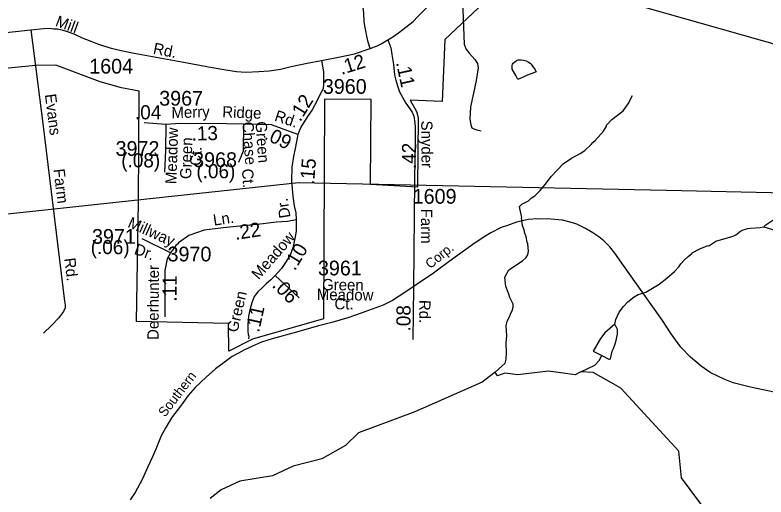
# Model space of a CAD drawing. Extents: x 1547597 to 1699558, y 810033 to 920809.
# Drawn here: x 1587192 to 1593559, y 909699 to 913787 of the extents above; entities that cross this region are included whole.
import ezdxf

# ---------------------------------------------------------------- set-up
doc = ezdxf.new("R2010")
doc.units = 0
for name, color, linetype in [('Exist Boundary Political City Limit New', 7, 'Continuous'), ('Exist Hydrographic Creek Single Shore', 7, 'Continuous'), ('Exist Hydrographic Misc Water Feature', 7, 'Continuous'), ('Exist Railroad Mainline', 7, 'Continuous'), ('Exist Railroad Mainline Label', 7, 'Continuous'), ('Exist Road Non-System Type 51', 7, 'Continuous'), ('Exist Road Non-System Type 51 Label', 7, 'Continuous'), ('Exist Road Secondary Mileage Hundredths English Label', 7, 'Continuous'), ('Exist Road Secondary Type 51 Attributed', 7, 'Continuous'), ('Exist Road Secondary Type 51 Label', 7, 'Continuous'), ('Exist Road Secondary Type 51 Number Label', 7, 'Continuous'), ('Exist Utilities Electrical Transmission Line', 7, 'Continuous'), ('Map Preparation Boundary City Limit Buffer Line', 7, 'Continuous')]:
    doc.layers.add(name, color=color, linetype=linetype)

msp = doc.modelspace()

# ---------------------------------------------------------------- linework, layer by layer
at = {"layer": 'Exist Boundary Political City Limit New'}
for points in [[(1591217.2, 913941), (1590834.6, 913580.2), (1590814.5, 913053.6), (1590542.4, 913064.2), (1590596.6, 912969.3), (1590608.5, 912919.1), (1590605.5, 912327.9), (1590205.4, 912350.1), (1590211, 913072), (1589817, 913075), (1589807.4, 911210.6), (1589205, 911039), (1589003.7, 910936), (1589002, 911171.8), (1588221.5, 911187.5), (1588238, 912203), (1588243, 913140.7), (1588095.8, 913168.5), (1587913.6, 913220.2), (1587538.7, 913361.6), (1587366.7, 913360.5), (1586704.1, 913294.8)], [(1593697.7, 913521.5), (1592193.1, 913949.2)]]:
    msp.add_lwpolyline(points, dxfattribs=at)
at = {"layer": 'Exist Hydrographic Creek Single Shore'}
msp.add_lwpolyline([(1593070.6, 909552.3), (1592841.6, 909862.2), (1592819.6, 910089.1), (1592327.5, 910621.1), (1592269.6, 910655.2), (1592092.8, 910756.4), (1591988.7, 910759.7), (1591941.5, 910736.2), (1591716.2, 910766.5), (1591453.6, 910734.1), (1591343.8, 910748.9), (1591281.5, 910727.6), (1591263.7, 910757.9), (1591151.5, 910674.1), (1590581.5, 910420.3), (1590103.5, 910242.8), (1589994.6, 910136.7), (1589792.6, 910022.6), (1589549.6, 909961.9), (1589373.6, 909880.1), (1589097.6, 909833.1), (1588938.5, 909760.9), (1588845.6, 909687.3)], dxfattribs=at)
at = {"layer": 'Exist Hydrographic Misc Water Feature'}
for points in [[(1591609.4, 913306.8), (1591537.4, 913276.3), (1591455, 913239.4), (1591438.3, 913273.3), (1591408.1, 913328.1), (1591406.8, 913337.2), (1591408.1, 913359.7), (1591409.8, 913369.5), (1591415.9, 913378.7), (1591428.7, 913390.8), (1591443.4, 913401.4), (1591458.2, 913406.1), (1591473.1, 913407.6), (1591483.2, 913407.7), (1591501.9, 913404.5), (1591526.6, 913397.8), (1591544.3, 913388.3), (1591559.3, 913378.6), (1591566.9, 913371), (1591580.5, 913353.2), (1591600.4, 913323.4), (1591609.4, 913306.8)], [(1592181.8, 912801.7), (1592206.8, 912845.3), (1592206.2, 912853.4), (1592251.6, 912901.2), (1592348.4, 912974.1), (1592389.7, 913033.2), (1592427.3, 913104.3)], [(1591263.7, 910757.9), (1591346.8, 910835.6), (1591357.1, 910867.5), (1591359.4, 910924.7), (1591354.8, 911007.5), (1591361.1, 911065.5), (1591356.6, 911151.5), (1591365, 911191.4), (1591389.6, 911239.1), (1591389.7, 911247), (1591406.1, 911278.8), (1591414.6, 911310.7), (1591414.8, 911334.8), (1591387.5, 911391.1), (1591379.8, 911419.2), (1591352.6, 911483.6), (1591345.6, 911563.7), (1591377.9, 911627.2), (1591495.2, 911703.7), (1591525.6, 911729.3), (1591539.8, 911753.1), (1591546.3, 911785.1), (1591541, 911845.2), (1591533.2, 911861.3), (1591525.7, 911905.4), (1591510.2, 911945.6), (1591510.3, 911953.6), (1591495.2, 912001.7), (1591486, 912065.8), (1591487.8, 912069.8), (1591471.3, 912146.5), (1591472.7, 912150), (1591470.3, 912163.1), (1591488.4, 912183.4), (1591545, 912210.1), (1591571.7, 912236.7), (1591598, 912254.5), (1591644.5, 912299.8), (1591697.3, 912363.1), (1591737.9, 912418.6), (1591840.1, 912524.9), (1591909.9, 912572.4), (1591982.3, 912611.5), (1592022.6, 912638.9), (1592077.3, 912690.3), (1592089.5, 912706.1), (1592113.7, 912725.8), (1592181.8, 912801.7)], [(1593540.9, 911991.4), (1593557.1, 912009.1), (1593702.2, 912103.3), (1593724.5, 912121), (1593748.8, 912144.7), (1593805.6, 912211.9), (1593850.2, 912255.4), (1593947.9, 912398.1), (1593996.6, 912457.5), (1593998.7, 912465.5), (1594051.4, 912528.8), (1594059.6, 912544.7), (1594110.4, 912608.1), (1594193.1, 912772.5)], [(1592276.4, 911166.6), (1592285.3, 911203.6), (1592314, 911267.1), (1592350.6, 911314.7), (1592387.1, 911354.2), (1592441.7, 911397.6), (1592473.8, 911417.1), (1592540.1, 911436.3), (1592654.3, 911503.8), (1592717.6, 911554), (1592782.2, 911613.2), (1592820.7, 911652.6), (1592837, 911676.4), (1592865.4, 911708.1), (1592897.8, 911739.7), (1592930.1, 911763.3), (1592934.2, 911771.2), (1592992.5, 911802.4), (1593067, 911831.2), (1593072.9, 911829.4), (1593133.4, 911868.7), (1593261.9, 911905), (1593286, 911914.7), (1593302.1, 911922.5), (1593342.4, 911954), (1593366.5, 911965.7), (1593404.7, 911977.1), (1593428.8, 911980.8), (1593510.8, 911983.8), (1593540.9, 911991.4)], [(1593540.9, 911991.4), (1593670.5, 911951.3), (1593718.2, 911937), (1593734.2, 911936.8), (1593814, 911915.8), (1593854.2, 911927.3), (1593886.4, 911942.9), (1593918.3, 911946.5), (1593926.4, 911950.4), (1593942.4, 911950.2), (1593990.2, 911935.6), (1593998.3, 911937.5), (1594090, 911911.9), (1594249.8, 911894.2), (1594293.5, 911896.8), (1594301.8, 911893.6), (1594413.7, 911894.1), (1594533.6, 911882.6), (1594603.8, 911881.7)], [(1592276.4, 911166.6), (1592191.9, 911090.7), (1592155.3, 911043.2), (1592093.3, 910936.1), (1592167, 910899.2)], [(1592167, 910899.2), (1592225.2, 910868.3), (1592233.2, 910868.2), (1592239.3, 910872.1), (1592254, 910936), (1592266.3, 910959.8), (1592278.7, 910999.7), (1592286.9, 911015.5), (1592299.8, 911079.3), (1592300.3, 911119.3), (1592276.4, 911166.6)], [(1591988.7, 910759.7), (1592108.5, 910817.8), (1592143.1, 910857.3), (1592167, 910899.2)]]:
    msp.add_lwpolyline(points, dxfattribs=at)
at = {"layer": 'Exist Railroad Mainline'}
for points in [[(1592676.8, 911206.1), (1592510.3, 911438.2), (1592351.3, 911662.6), (1592276.8, 911767.8), (1592233.6, 911820.5), (1592184.4, 911871.1), (1592142.7, 911905.8), (1592091.2, 911940.6), (1592027.9, 911975.5), (1591954.4, 912012.7), (1591898.5, 912029.4), (1591832.8, 912046.3), (1591734.7, 912055.7), (1591624.7, 912057.4), (1591542.5, 912052.6), (1591444.2, 912030), (1591367.8, 912003.1), (1591313.6, 911985.8), (1591224.9, 911939.2), (1591162.2, 911900), (1591073.4, 911841.2), (1590873.1, 911696), (1590739.7, 911598), (1590593.5, 911498.8), (1590504.3, 911438.8), (1590392.5, 911365.7), (1590313.9, 911326.8), (1590221, 911293.3), (1590126.4, 911258.6), (1590013.7, 911218.3), (1589877.3, 911180.2), (1589764.8, 911149.9), (1589577.8, 911098.4), (1589373, 911041.4), (1589280.5, 911012.8), (1589206, 910979.9), (1589127.4, 910940.9), (1589123.3, 910939), (1589032.5, 910890.4), (1588963.8, 910839.3), (1588890.9, 910786.4), (1588812, 910715.3), (1588718.6, 910626.8), (1588659.6, 910559.5), (1588602.4, 910482.2), (1588518.9, 910371.5), (1588469.6, 910288.2), (1588430.5, 910218.8), (1588413.8, 910174.9), (1588384.8, 910105.2), (1588353.7, 910033.6), (1588316.8, 909956.1), (1588271.3, 909854.8), (1588209.5, 909737.7), (1588168.6, 909674.1)], [(1593774.8, 910558), (1593426.4, 910631.2), (1593361, 910646.6), (1593280.2, 910668.4), (1593210.9, 910695.3), (1593085.1, 910755.6), (1593008.8, 910808.2), (1592917.7, 910885.2), (1592836.9, 910971.2), (1592753.5, 911084.1), (1592676.8, 911206.1)]]:
    msp.add_lwpolyline(points, dxfattribs=at)
at = {"layer": 'Exist Road Non-System Type 51'}
for points in [[(1590977.8, 914128.7), (1591000.9, 913539.8), (1591013.7, 913501.3), (1591026.5, 913485.9), (1591043.2, 913464.1), (1591091.3, 913408.9), (1591113.1, 913376.9), (1591119.5, 913339.6), (1591101.6, 913230.6), (1591078.3, 913123.9), (1591054.1, 913007.3), (1591047.7, 912903.4), (1591055.4, 912857.2), (1591065.7, 912831.6), (1591082.3, 912822.6), (1591106.7, 912812.3), (1591143.9, 912804.6)], [(1590202.8, 913503.9), (1590186.1, 913557.8), (1590173.9, 913607.9), (1590166.8, 913653.5), (1590158.3, 913694.6), (1590152.1, 913732.2), (1590148.3, 913802.8), (1590122.6, 914037.6)], [(1587326.9, 913663), (1587426.4, 912866.5), (1587612.6, 911361), (1587618.1, 911327.1), (1587615.9, 911304.9), (1587601.4, 911273.2), (1587561, 911214.8), (1587500.6, 911154.2), (1587434.6, 911088.2)]]:
    msp.add_lwpolyline(points, dxfattribs=at)
at = {"layer": 'Exist Road Secondary Type 51 Attributed'}
for p, q in [((1588470.9, 912858.8), (1588286.5, 912871.8)), ((1588510.7, 911770.8), (1588269, 911889.9)), ((1589396.7, 911579.3), (1589601.3, 911387.3))]:
    msp.add_line(p, q, dxfattribs=at)
for points in [[(1590351.7, 913575.7), (1590395.3, 913602.7), (1590442.8, 913636), (1590567.2, 913733), (1590607.8, 913775.6), (1590767.4, 913937.5)], [(1586642, 913588), (1587326.9, 913663), (1587437.3, 913671.9), (1587484.7, 913674.5), (1587518.1, 913670.7), (1587551.5, 913669.4), (1587587.4, 913661.7), (1587634.8, 913647.6), (1587690, 913627), (1587761.9, 913593.7), (1587833.7, 913564.2), (1587891.5, 913543.6), (1587942.8, 913525.7), (1588008.2, 913505.2), (1588092.9, 913487.2), (1588203.2, 913462.8), (1588607.4, 913389.7), (1588862.1, 913343.5), (1588980.1, 913321.7), (1589068.6, 913308.8), (1589149.5, 913303.7), (1589259.2, 913308.8), (1589346.4, 913315.3), (1589443.9, 913329.4), (1589533.7, 913349.9), (1589669.1, 913378.1), (1589789.7, 913402.5)], [(1589789.7, 913402.5), (1589948.8, 913432), (1590068.7, 913459), (1590202.8, 913503.9), (1590263.1, 913527), (1590296.5, 913543.6), (1590351.7, 913575.7)], [(1590351.7, 913575.7), (1590378.6, 913507.7), (1590386.3, 913453.8), (1590401.1, 913366.6), (1590408.8, 913279.3), (1590419.7, 913235.7), (1590433.8, 913185.7), (1590451.7, 913134.4), (1590505.2, 913040), (1590560.1, 912963.7), (1590573, 912930.4), (1590582, 912873.9), (1590585.5, 912836.7), (1590583.3, 912742.9), (1590578.8, 912387.7), (1590569.7, 911475.7)], [(1589789.7, 913402.5), (1589808.1, 913305.9), (1589808.1, 913202.5), (1589805.4, 913161.7), (1589778.7, 913115.8), (1589752, 913057.8), (1589731.5, 913019.7), (1589711.2, 912983.5), (1589675.9, 912934.6), (1589638.8, 912874.2), (1589614.7, 912836.8), (1589590.5, 912773.1)], [(1588470.9, 912858.8), (1588466.3, 912636.7), (1588460.5, 912455.3)], [(1589129.5, 912861), (1588986.8, 912865.4), (1588592.3, 912868.1), (1588470.9, 912858.8)], [(1589129.5, 912861), (1589125.1, 912632.5), (1589087.8, 912535.9)], [(1589590.5, 912773.1), (1589365.1, 912856), (1589129.5, 912861)], [(1589590.5, 912773.1), (1589567.2, 912654), (1589552.3, 912587.8), (1589539.5, 912496.5), (1589535.3, 912379.2), (1589548.1, 912251.2), (1589558.7, 912170.2), (1589573.6, 912108.3), (1589575.8, 912050.7)], [(1589575.8, 912050.7), (1589501.5, 912034.6), (1589405.6, 912030), (1589295.2, 912016.1), (1588956.3, 911982), (1588796.7, 911962.6), (1588664.8, 911917.2), (1588576.8, 911856.2), (1588568.3, 911843.4), (1588555.5, 911832.7), (1588510.7, 911770.8)], [(1589575.8, 912050.7), (1589575.8, 912003.8), (1589575.8, 911954.7), (1589565.1, 911890.7), (1589548.1, 911813.9), (1589524.6, 911749.9), (1589486.2, 911688.1), (1589451.7, 911636.6), (1589396.7, 911579.3)], [(1588510.7, 911770.8), (1588482, 911718), (1588461.2, 911619.7), (1588461.7, 911492.8), (1588462.7, 911228.8)], [(1589396.7, 911579.3), (1589361.7, 911541.5), (1589321.2, 911508.1), (1589290.1, 911475.2), (1589250.8, 911439.3), (1589219.7, 911400.5), (1589200.6, 911347.2), (1589185.2, 911297.7), (1589170.7, 911232), (1589164.3, 911161.6), (1589166.5, 911106.1), (1589168.3, 911078.8), (1589172.8, 911063.5), (1589170.7, 911040)], [(1590569.7, 911475.7), (1590565.2, 911035.3)]]:
    msp.add_lwpolyline(points, dxfattribs=at)
at = {"layer": 'Exist Utilities Electrical Transmission Line'}
msp.add_lwpolyline([(1594615.5, 912255.4), (1592715.7, 912297.9), (1589596.5, 912363), (1587314.7, 912116.7), (1575607.3, 910894.7), (1575211.7, 910856.6), (1574399.6, 910764.5), (1572458.7, 911523.8), (1571772.4, 911790)], dxfattribs=at)
at = {"layer": 'Map Preparation Boundary City Limit Buffer Line'}
for points in [[(1591217.2, 913941), (1590834.6, 913580.2), (1590814.5, 913053.6), (1590542.4, 913064.2), (1590596.6, 912969.3), (1590608.5, 912919.1), (1590605.5, 912327.9), (1590205.4, 912350.1), (1590211, 913072), (1589817, 913075), (1589807.4, 911210.6), (1589205, 911039), (1589003.7, 910936), (1589002, 911171.8), (1588221.5, 911187.5), (1588238, 912203), (1588243, 913140.7), (1588095.8, 913168.5), (1587913.6, 913220.2), (1587538.7, 913361.6), (1587366.7, 913360.5), (1586704.1, 913294.8)], [(1593697.7, 913521.5), (1592193.1, 913949.2)]]:
    msp.add_lwpolyline(points, dxfattribs=at)

# ---------------------------------------------------------------- texts
at = {"layer": 'Exist Railroad Mainline Label'}
for s, rotation, p in [('Corp.', 38.72554, (1590711.4, 911631)), ('Southern', 52.5084, (1588463.3, 910371.8))]:
    msp.add_text(s, height=82.02, rotation=rotation, dxfattribs=at).set_placement(p)
at = {"layer": 'Exist Road Non-System Type 51 Label'}
for s, rotation, p in [('Evans', 277.29706, (1587444.5, 913112.9)), ('Farm', 277.05055, (1587516.9, 912477.9)), ('Rd.', 277.05055, (1587608.4, 911722.2))]:
    msp.add_text(s, height=95, rotation=rotation, dxfattribs=at).set_placement(p)
at = {"layer": 'Exist Road Secondary Mileage Hundredths English Label'}
for s, rotation, p in [('.12', 17.29388, (1589959.3, 913278.8)), ('.11', 282.29636, (1590420.9, 913383.1)), ('.12', 58.46717, (1589609.5, 912875.8)), ('.04', 359.95668, (1588208.6, 912902.5)), ('.13', 1.23596, (1588689.7, 912722.1)), ('.09', 334.22127, (1589297.7, 912739.1)), ('.42', 89.27986, (1590590.6, 912479.4)), ('(.08)', 359.73648, (1588092.1, 912496)), ('(.06)', 359.73648, (1588729.5, 912403.7)), ('.15', 85.51948, (1589726.8, 912345.3)), ('.22', 8.51196, (1589061.6, 911879.4)), ('(.06)', 359.73648, (1587833.2, 911760.1)), ('.10', 58.81704, (1589564, 911612.5)), ('.11', 89.49071, (1588561.2, 911356)), ('.06', 314.66636, (1589365.1, 911488.5)), ('.08', 89.42432, (1590544, 911102.9)), ('.11', 77.44733, (1589260.2, 911090.1))]:
    msp.add_text(s, height=120, rotation=rotation, dxfattribs=at).set_placement(p)
at = {"layer": 'Exist Road Secondary Type 51 Label'}
for s, rotation, p in [('Mill', 339.68514, (1587527.2, 913697.1)), ('Rd.', 348.5019, (1588357.1, 913461)), ('Merry', 1.69823, (1588519.2, 912911.6)), ('Ridge', 357.80683, (1588947.7, 912919.8)), ('Rd.', 341.57845, (1589384.9, 912892.8)), ('Chase', 274.04384, (1589118.6, 912879)), ('Green', 274.04384, (1589230.4, 912882)), ('Snyder', 270.45902, (1590635.5, 912891.4)), ('Meadow', 88.17159, (1588559.8, 912351.7)), ('Green', 88.17159, (1588684.8, 912394.7)), ('Ct.', 88.17159, (1588769.3, 912507.3)), ('Ct.', 274.04384, (1589115, 912481.1)), ('Dr.', 98.92513, (1589528, 912071.9)), ('Millway', 335.92076, (1588140, 911991.9)), ('Ln.', 8.51196, (1588878.6, 912000.3)), ('Farm', 269.95679, (1590634.1, 912144.7)), ('Meadow', 48.99618, (1589258.3, 911536.5)), ('Dr.', 339.89657, (1588194.9, 911763)), ('Deerhunter', 89.7137, (1588409, 911031.4)), ('Green', 359.24457, (1589794.5, 911454.3)), ('Green', 76.66576, (1589077, 911089.7)), ('Meadow', 359.24457, (1589750.1, 911370.5)), ('Ct.', 359.24457, (1589899.6, 911291.6)), ('Rd.', 269.72659, (1590619.6, 911371))]:
    msp.add_text(s, height=95, rotation=rotation, dxfattribs=at).set_placement(p)
at = {"layer": 'Exist Road Secondary Type 51 Number Label'}
for s, p in [('1604', (1587821, 913290.8)), ('3960', (1589801.5, 913119)), ('3967', (1588414.2, 913018.7)), ('3972', (1588044.2, 912592.7)), ('3968', (1588701.7, 912497.8)), ('1609', (1590563.2, 912186.8)), ('3971', (1587844.2, 911847)), ('3970', (1588484.9, 911697.6)), ('3961', (1589760, 911578.9))]:
    msp.add_text(s, height=125, dxfattribs=at).set_placement(p)

doc.saveas('drawing.dxf')
